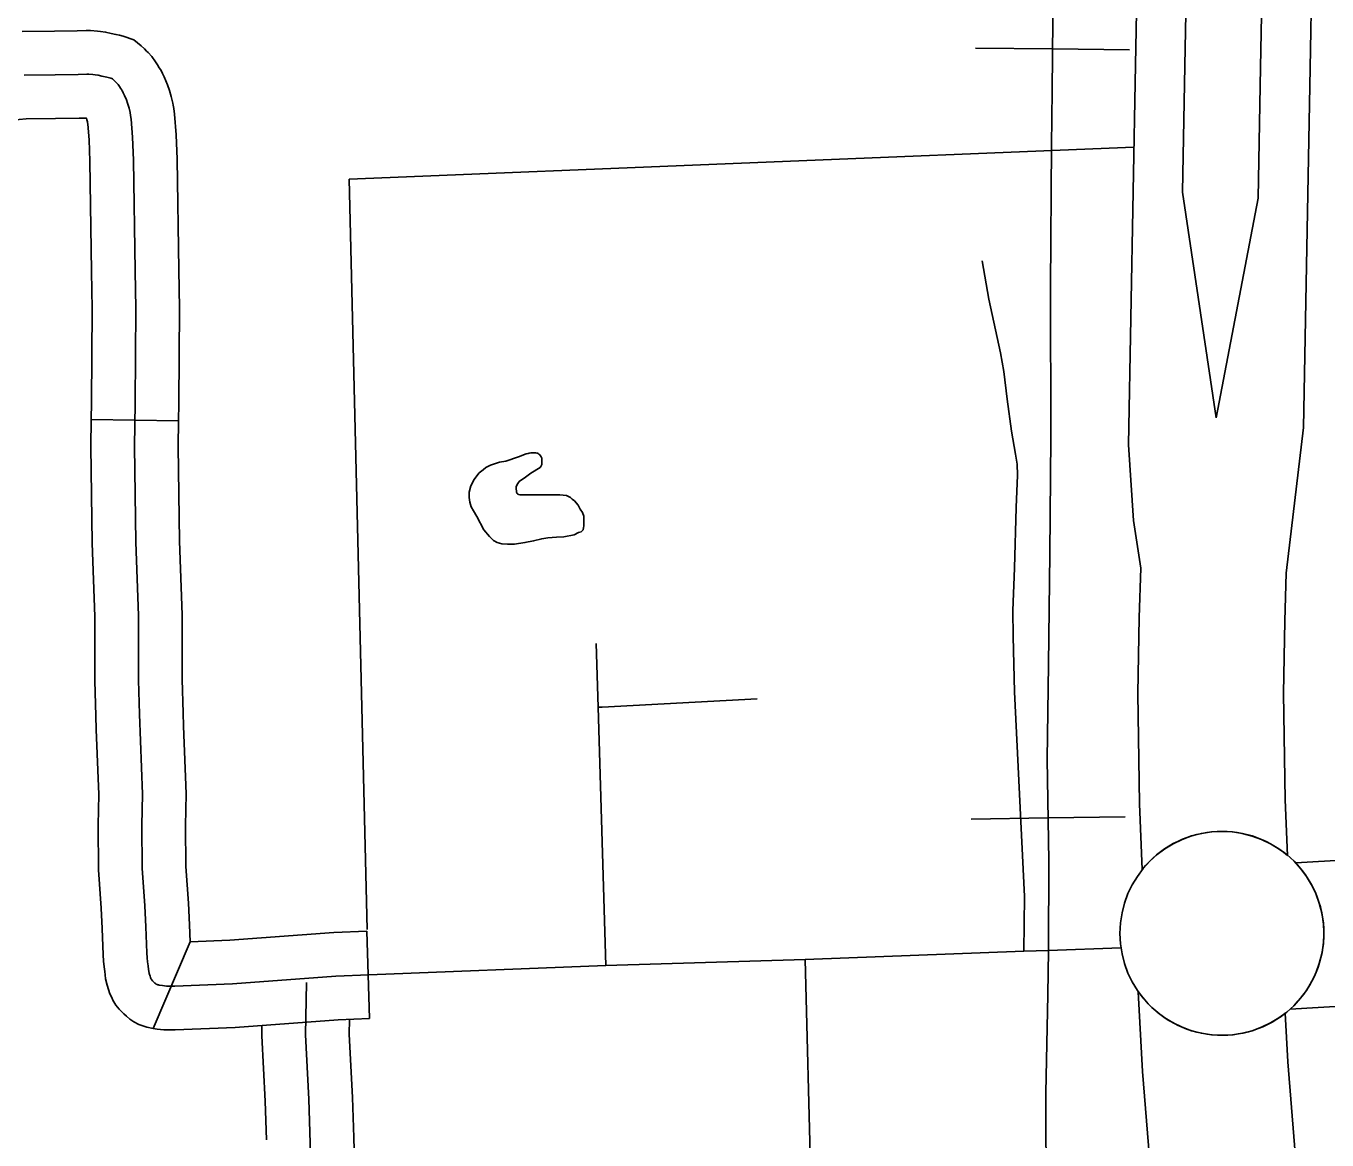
# Model space of a CAD drawing. Extents: x 1084508 to 1142749, y 1057638 to 1093403.
# Drawn here: x 1139496 to 1140197, y 1076307 to 1076907 of the extents above; entities that cross this region are included whole.
import ezdxf

# ---------------------------------------------------------------- set-up
doc = ezdxf.new("R2010")
doc.units = 0
for name, color, linetype in [('Level 10', 7, 'Continuous'), ('Level 24', 7, 'Continuous'), ('Level 32', 7, 'Continuous'), ('Level 33', 7, 'Continuous'), ('Level 35', 7, 'Continuous'), ('Level 40', 7, 'Continuous'), ('Level 45', 7, 'Continuous'), ('Level 6', 7, 'Continuous')]:
    doc.layers.add(name, color=color, linetype=linetype)

msp = doc.modelspace()

# ---------------------------------------------------------------- linework, layer by layer
at = {"layer": 'Level 10'}
for p, q in [((1140119.18, 1076817.89), (1140137.35, 1076696.36)), ((1140137.35, 1076696.36), (1140159.93, 1076814.7))]:
    msp.add_line(p, q, dxfattribs=at)
for points in [[(1140159.93, 1076814.7), (1140161.23, 1076885.32), (1140163.16, 1076987.54), (1140172.8, 1077112.96), (1140188.31, 1077295.29), (1140199.92, 1077444.35), (1140211.48, 1077544.57), (1140215.48, 1077572.57), (1140217.46, 1077633.96), (1140219.41, 1077739.52), (1140215.51, 1077821.43), (1140208.06, 1078125.43)], [(1140234.73, 1078125.95), (1140242.18, 1077822.4), (1140246.1, 1077739.91), (1140244.13, 1077633.28), (1140242.1, 1077570.24), (1140237.94, 1077541.16), (1140226.48, 1077441.79), (1140214.91, 1077293.12), (1140199.4, 1077110.8), (1140189.82, 1076986.26), (1140187.91, 1076884.83), (1140184.34, 1076691.11)], [(1140089.99, 1076681.88), (1140093.76, 1076886.58), (1140095.73, 1076990.77), (1140105.54, 1077118.4), (1140121.05, 1077300.77), (1140132.74, 1077450.84), (1140144.54, 1077553.21), (1140148.15, 1077578.44), (1140149.99, 1077635.67), (1140151.9, 1077738.54), (1140148.07, 1077819), (1140140.6, 1078123.6)], [(1140167.27, 1078124.25), (1140174.73, 1077819.96), (1140178.59, 1077738.93), (1140176.66, 1077634.99), (1140174.77, 1077576.12), (1140171.01, 1077549.8), (1140159.3, 1077448.27), (1140147.64, 1077298.6), (1140132.13, 1077116.25), (1140122.39, 1076989.49), (1140120.44, 1076886.08), (1140119.18, 1076817.89)], [(1140184.34, 1076691.11), (1140175.05, 1076612.75), (1140174.21, 1076586.99), (1140173.61, 1076547.76), (1140174.45, 1076490.51), (1140175.68, 1076460.56)], [(1140097.45, 1076453.04), (1140096.01, 1076488.32), (1140095.13, 1076547.78), (1140095.75, 1076588.86), (1140096.62, 1076615.31), (1140092.82, 1076641.08), (1140089.99, 1076681.88)], [(1140180.13, 1076456.53), (1140257.12, 1076461.12), (1140321.4, 1076464.97), (1140372.53, 1076467.69), (1140425, 1076469.87), (1140466.63, 1076472.5), (1140482.69, 1076473.52), (1140510.54, 1076474.7)], [(1140513.84, 1076396.3), (1140486.83, 1076395.16), (1140471.6, 1076394.19), (1140429.1, 1076391.5), (1140376.24, 1076389.31), (1140325.83, 1076386.62), (1140261.81, 1076382.79), (1140177.08, 1076377.73)], [(1140095.34, 1076387.18), (1140097.53, 1076344.24), (1140108.47, 1076209.04), (1140115.13, 1076122.83), (1140116.51, 1076092.05)], [(1140194.9, 1076095.54), (1140193.47, 1076127.6), (1140186.69, 1076215.23), (1140175.84, 1076349.4), (1140174.5, 1076375.56)]]:
    msp.add_lwpolyline(points, dxfattribs=at)
for centre, start, end in [((1140140.24, 1076418.59), 49.82002, 141.16561), ((1140140.39, 1076418.61), 311.90987, 43.64893), ((1140140.39, 1076418.61), 214.89933, 308.39434)]:
    msp.add_arc(centre, 54.93, start, end, dxfattribs=at)
at = {"layer": 'Level 24'}
msp.add_circle((1140140.39, 1076418.61), 54.93, dxfattribs=at)
at = {"layer": 'Level 32'}
for p, q in [((1139681.09, 1076372.71), (1139679.76, 1076419.77)), ((1139564.61, 1076367.34), (1139584.49, 1076414.04))]:
    msp.add_line(p, q, dxfattribs=at)
for points in [[(1139584.49, 1076414.04), (1139605.95, 1076414.97), (1139661.97, 1076419.06)], [(1139661.97, 1076419.06), (1139679.76, 1076419.77)], [(1139567.86, 1076390.66), (1139569.57, 1076390.42), (1139571.73, 1076390.21), (1139574.56, 1076390.16), (1139576.17, 1076390.12), (1139607.31, 1076391.46), (1139662.92, 1076395.54)], [(1139662.92, 1076395.54), (1139680.71, 1076396.25)], [(1139664.26, 1076372.03), (1139681.09, 1076372.71)], [(1139564.61, 1076367.34), (1139566.78, 1076367.04), (1139570.37, 1076366.68), (1139574.08, 1076366.62), (1139576.4, 1076366.57), (1139608.68, 1076367.96), (1139664.26, 1076372.03)]]:
    msp.add_lwpolyline(points, dxfattribs=at)
at = {"layer": 'Level 33'}
for points in [[(1140033.71, 1076408.94), (1140033.97, 1076438.42), (1140028.63, 1076548.73), (1140027.98, 1076578.56), (1140027.8, 1076592.49), (1140028.66, 1076615.42), (1140029.54, 1076647.98), (1140030.32, 1076665.49), (1140030.12, 1076671.46), (1140029.24, 1076676.74), (1140027.09, 1076689.17), (1140024.65, 1076706.49), (1140022.89, 1076721.36), (1140021.04, 1076731.36), (1140014.72, 1076760.21), (1140011.18, 1076780.96)], [(1139804.32, 1076540.39), (1139803.28, 1076574.84)], [(1139804.32, 1076540.39), (1139806.53, 1076540.51), (1139889.99, 1076544.91)], [(1139808.5, 1076401.26), (1139804.32, 1076540.39)], [(1140033.71, 1076408.94), (1139915.78, 1076404.59)], [(1140046.88, 1076409.42), (1140033.71, 1076408.94)], [(1140086.01, 1076410.86), (1140046.88, 1076409.42)], [(1139808.5, 1076401.26), (1139680.71, 1076396.25)], [(1139915.78, 1076404.59), (1139808.5, 1076401.26)], [(1139921.93, 1076165.99), (1139915.78, 1076404.59)]]:
    msp.add_lwpolyline(points, dxfattribs=at)
at = {"layer": 'Level 35'}
for points in [[(1139761.47, 1076675.25), (1139754.6, 1076673.02), (1139751.12, 1076672.39), (1139746.37, 1076670.8), (1139743.83, 1076669.54), (1139742.41, 1076668.27), (1139740.19, 1076666.68), (1139738.92, 1076665.1), (1139737.5, 1076663.19), (1139735.75, 1076659.71), (1139734.8, 1076656.22), (1139734.8, 1076653.36), (1139735.12, 1076650.83), (1139735.91, 1076648.45), (1139737.18, 1076646.23), (1139738.92, 1076643.22), (1139742.72, 1076636.08), (1139745.73, 1076632.44), (1139747.95, 1076630.22), (1139749.85, 1076629.27), (1139752.39, 1076628.47), (1139755.4, 1076628.31), (1139759.2, 1076628.31), (1139764.9, 1076629.11), (1139769.49, 1076630.06), (1139773.93, 1076631.17), (1139777.25, 1076631.64), (1139781.85, 1076632.12), (1139785.81, 1076632.28), (1139791.35, 1076633.23), (1139793.73, 1076634.5), (1139795.15, 1076634.97), (1139796.26, 1076636.08), (1139796.42, 1076637.19), (1139796.58, 1076637.99), (1139796.58, 1076639.57), (1139796.58, 1076641.16), (1139796.58, 1076643.38), (1139795.94, 1076645.28), (1139794.68, 1076647.18), (1139793.57, 1076649.24), (1139791.51, 1076651.62), (1139790.4, 1076652.57), (1139789.45, 1076653.36), (1139787.23, 1076654.47), (1139783.59, 1076654.95), (1139778.36, 1076654.95), (1139773.61, 1076654.95), (1139769.65, 1076654.95), (1139766.17, 1076654.95), (1139764.11, 1076654.95), (1139762.05, 1076654.95), (1139761.42, 1076655.12), (1139761.15, 1076655.21), (1139760.93, 1076655.39), (1139760.71, 1076655.66), (1139760.44, 1076655.93), (1139760.31, 1076656.28), (1139760.26, 1076656.86), (1139760.08, 1076658.07), (1139760.13, 1076658.6), (1139760.22, 1076659.18), (1139760.71, 1076660.47), (1139761.73, 1076662.03), (1139762.4, 1076662.65), (1139764.45, 1076663.9), (1139768.1, 1076666.53), (1139772.99, 1076669.52), (1139773.48, 1076670.14), (1139773.66, 1076670.5), (1139773.93, 1076671.25), (1139774.02, 1076671.83), (1139774.02, 1076672.59), (1139774.02, 1076673.35), (1139774.02, 1076674.02), (1139773.97, 1076674.6), (1139773.79, 1076675), (1139773.62, 1076675.31), (1139773.3, 1076675.8), (1139772.86, 1076676.33), (1139772.41, 1076676.78), (1139772.01, 1076677.05)], [(1139772.01, 1076677.05), (1139771.66, 1076677.27), (1139771.26, 1076677.4), (1139770.59, 1076677.54), (1139769.97, 1076677.58), (1139769.16, 1076677.58), (1139768.72, 1076677.58), (1139768.05, 1076677.49), (1139767.21, 1076677.31), (1139766.63, 1076677.18), (1139765.6, 1076676.87), (1139761.47, 1076675.25)]]:
    msp.add_lwpolyline(points, dxfattribs=at)
at = {"layer": 'Level 40'}
for p, q in [((1140049.12, 1076895.11), (1140007.69, 1076895.57)), ((1140049.12, 1076895.11), (1140090.55, 1076894.65)), ((1140046.8, 1076480.81), (1140005.37, 1076480.16)), ((1140046.8, 1076480.81), (1140088.22, 1076481.45))]:
    msp.add_line(p, q, dxfattribs=at)
for points in [[(1140093.02, 1077542.43), (1140090.17, 1077510.5), (1140084.76, 1077460.61), (1140081.34, 1077420.41), (1140074.5, 1077345.14), (1140067.95, 1077286.99), (1140063.39, 1077244.51), (1140057.98, 1077171.24), (1140052.57, 1077109.37), (1140051.15, 1077087.13), (1140051.15, 1077057.48), (1140050.58, 1077029.54), (1140049.72, 1076986.5), (1140049.72, 1076949.15), (1140048.87, 1076872.46), (1140048.58, 1076843.09), (1140048.01, 1076766.97), (1140048.3, 1076685.44), (1140047.73, 1076623), (1140046.87, 1076563.41), (1140046.3, 1076512.38), (1140047.16, 1076457.64), (1140046.88, 1076409.42)], [(1140049.72, 1076949.15), (1140048.87, 1076872.46), (1140048.58, 1076843.09), (1140048.01, 1076766.97), (1140048.3, 1076685.44), (1140047.73, 1076623), (1140046.87, 1076563.41), (1140046.3, 1076512.38), (1140047.16, 1076457.64), (1140046.88, 1076409.42), (1140046.68, 1076385.41), (1140045.47, 1076332.68), (1140045.75, 1076274.28)], [(1140046.88, 1076409.42), (1140046.68, 1076385.41), (1140045.47, 1076332.68), (1140045.75, 1076274.28), (1140045.75, 1076248.18), (1140045.47, 1076205.51), (1140045.47, 1076165.08), (1140045.19, 1076133.36), (1140044.34, 1076090.5)]]:
    msp.add_lwpolyline(points, dxfattribs=at)
at = {"layer": 'Level 45'}
msp.add_line((1139531.18, 1076695.42), (1139578.25, 1076694.71), dxfattribs=at)
for points in [[(1139494.07, 1076904.45), (1139511.35, 1076904.62), (1139523.57, 1076904.84), (1139528.48, 1076904.99), (1139530.72, 1076904.99), (1139534.51, 1076904.7), (1139536.23, 1076904.46), (1139538.89, 1076904.17), (1139541.99, 1076903.43), (1139544.47, 1076902.92), (1139546.36, 1076902.51), (1139548.47, 1076901.98), (1139554.15, 1076900), (1139558.03, 1076896.76), (1139559.86, 1076895.14), (1139560.95, 1076893.97), (1139561.85, 1076893.1), (1139563.83, 1076891.02), (1139565.89, 1076888.17), (1139566.97, 1076886.47), (1139567.85, 1076885), (1139567.99, 1076884.76), (1139568.81, 1076883.53), (1139569.54, 1076881.93), (1139570.5, 1076880.12), (1139572.32, 1076875.76), (1139573.28, 1076872.69), (1139574.24, 1076869.46), (1139575.16, 1076865.92), (1139575.36, 1076864.82)], [(1139495.09, 1076880.91), (1139511.68, 1076881.08), (1139524.13, 1076881.31), (1139528.82, 1076881.44), (1139529.83, 1076881.44), (1139531.98, 1076881.28), (1139533.34, 1076881.09), (1139534.87, 1076880.93), (1139536.91, 1076880.44), (1139539.61, 1076879.89), (1139540.97, 1076879.59), (1139541.73, 1076879.4), (1139542.36, 1076879.18), (1139542.69, 1076878.91), (1139543.39, 1076878.28), (1139544.1, 1076877.52), (1139545.11, 1076876.54), (1139545.68, 1076875.94), (1139546.39, 1076874.95), (1139546.96, 1076874.05), (1139547.51, 1076873.16), (1139547.89, 1076872.47), (1139548.16, 1076872.06), (1139548.41, 1076871.52), (1139549.2, 1076870.04), (1139550.18, 1076867.68), (1139550.77, 1076865.81), (1139551.56, 1076863.15), (1139552.15, 1076860.88), (1139552.44, 1076859.21), (1139552.74, 1076857.24), (1139553.52, 1076847.49), (1139553.97, 1076835.18), (1139554.86, 1076775.61), (1139555.21, 1076755.28), (1139554.86, 1076704.28), (1139554.5, 1076680.92), (1139555.21, 1076629.38), (1139556.64, 1076589.79), (1139556.64, 1076555.02), (1139557.17, 1076536.65), (1139558.78, 1076493.67), (1139558.42, 1076476.73), (1139558.66, 1076453.76), (1139560.08, 1076433.49), (1139560.62, 1076422.13), (1139561.15, 1076408.16), (1139561.33, 1076405.37), (1139561.51, 1076403.17), (1139561.81, 1076401.09), (1139562.04, 1076399.19), (1139562.16, 1076398.24), (1139562.46, 1076396.93), (1139562.91, 1076395.55), (1139563.17, 1076394.74), (1139563.37, 1076394.32), (1139563.57, 1076393.93), (1139563.8, 1076393.53), (1139564.18, 1076393.07), (1139564.48, 1076392.74), (1139564.91, 1076392.32), (1139565.47, 1076391.81), (1139565.84, 1076391.51), (1139566.2, 1076391.27), (1139566.66, 1076391.03), (1139567.01, 1076390.89), (1139567.43, 1076390.8), (1139567.86, 1076390.66)], [(1139575.36, 1076864.79), (1139575.68, 1076863), (1139576.14, 1076859.94), (1139577.03, 1076848.86), (1139577.5, 1076835.78), (1139578.39, 1076776), (1139578.76, 1076755.41), (1139578.4, 1076704.02), (1139578.25, 1076694.71)], [(1139398.85, 1076851.37), (1139410.54, 1076851.57), (1139431.75, 1076852.17), (1139438.69, 1076852.94), (1139447.76, 1076854.02), (1139460.01, 1076854.78), (1139472.39, 1076855.29), (1139488.59, 1076856.8), (1139496.11, 1076857.38), (1139512.02, 1076857.54), (1139524.69, 1076857.77), (1139528.56, 1076857.89), (1139528.87, 1076856.84), (1139529.13, 1076855.85), (1139529, 1076856.58)], [(1139529, 1076856.61), (1139529.21, 1076855.42), (1139529.34, 1076854.55), (1139530.02, 1076846.12), (1139530.43, 1076834.58), (1139531.32, 1076775.23), (1139531.67, 1076755.16), (1139531.32, 1076704.54), (1139531.18, 1076695.42)], [(1139531.18, 1076695.42), (1139530.96, 1076680.94), (1139531.68, 1076628.8), (1139533.1, 1076589.37), (1139533.1, 1076554.68), (1139533.65, 1076535.87), (1139533.92, 1076528.5)], [(1139578.25, 1076694.71), (1139578.04, 1076680.9), (1139578.75, 1076629.97), (1139580.18, 1076590.22), (1139580.18, 1076555.36), (1139580.7, 1076537.43), (1139580.97, 1076530.26)], [(1139533.92, 1076528.5), (1139535.23, 1076493.48), (1139534.88, 1076476.86), (1139535.13, 1076452.81), (1139536.58, 1076432.11), (1139537.1, 1076421.13), (1139537.64, 1076406.96), (1139537.85, 1076403.67), (1139538.1, 1076400.55), (1139538.47, 1076397.97), (1139538.68, 1076396.27), (1139538.95, 1076394.16), (1139539.75, 1076390.61), (1139540.52, 1076388.3), (1139541.22, 1076386.08), (1139542.21, 1076384), (1139542.91, 1076382.6), (1139544.52, 1076379.91), (1139546.27, 1076377.79), (1139547.48, 1076376.42), (1139548.77, 1076375.19), (1139550.14, 1076373.92), (1139551.99, 1076372.45), (1139554.18, 1076370.99), (1139556.9, 1076369.57), (1139559.99, 1076368.37), (1139561.12, 1076368.1), (1139564.61, 1076367.34)], [(1139580.97, 1076530.26), (1139582.33, 1076493.86), (1139581.96, 1076476.61), (1139582.19, 1076454.7), (1139583.59, 1076434.86), (1139584.14, 1076423.14), (1139584.49, 1076414.04)], [(1139650.13, 1076275.78), (1139648.51, 1076329.26), (1139646.65, 1076363.89), (1139647.16, 1076392.16)], [(1139625.63, 1076307.28), (1139624.99, 1076328.27), (1139623.1, 1076363.47), (1139623.2, 1076369.02)], [(1139672.69, 1076308.7), (1139672.04, 1076330.25), (1139670.2, 1076364.31), (1139670.35, 1076372.27)], [(1139549.51, 1076219.2), (1139551.4, 1076220.18), (1139554.18, 1076219.95), (1139581.17, 1076218.59), (1139603.28, 1076219.13), (1139608.41, 1076219.31), (1139610.97, 1076219.5), (1139613.18, 1076219.64), (1139616.52, 1076220.09), (1139622.04, 1076221.15), (1139629.69, 1076222.71), (1139632.15, 1076223.11), (1139635.62, 1076223.85), (1139638.51, 1076224.64), (1139641.41, 1076225.64), (1139652.35, 1076230.14), (1139658.38, 1076233.3), (1139662.23, 1076236.42), (1139667.94, 1076242.23), (1139670.88, 1076248.1), (1139672.66, 1076252.85), (1139673.55, 1076259.34), (1139673.67, 1076276.05), (1139672.69, 1076308.7)]]:
    msp.add_lwpolyline(points, dxfattribs=at)
at = {"layer": 'Level 6'}
for points in [[(1139670.1, 1076824.85), (1140092.94, 1076842.1)], [(1139670.1, 1076824.85), (1139679.92, 1076420.6)]]:
    msp.add_lwpolyline(points, dxfattribs=at)

doc.saveas('drawing.dxf')
